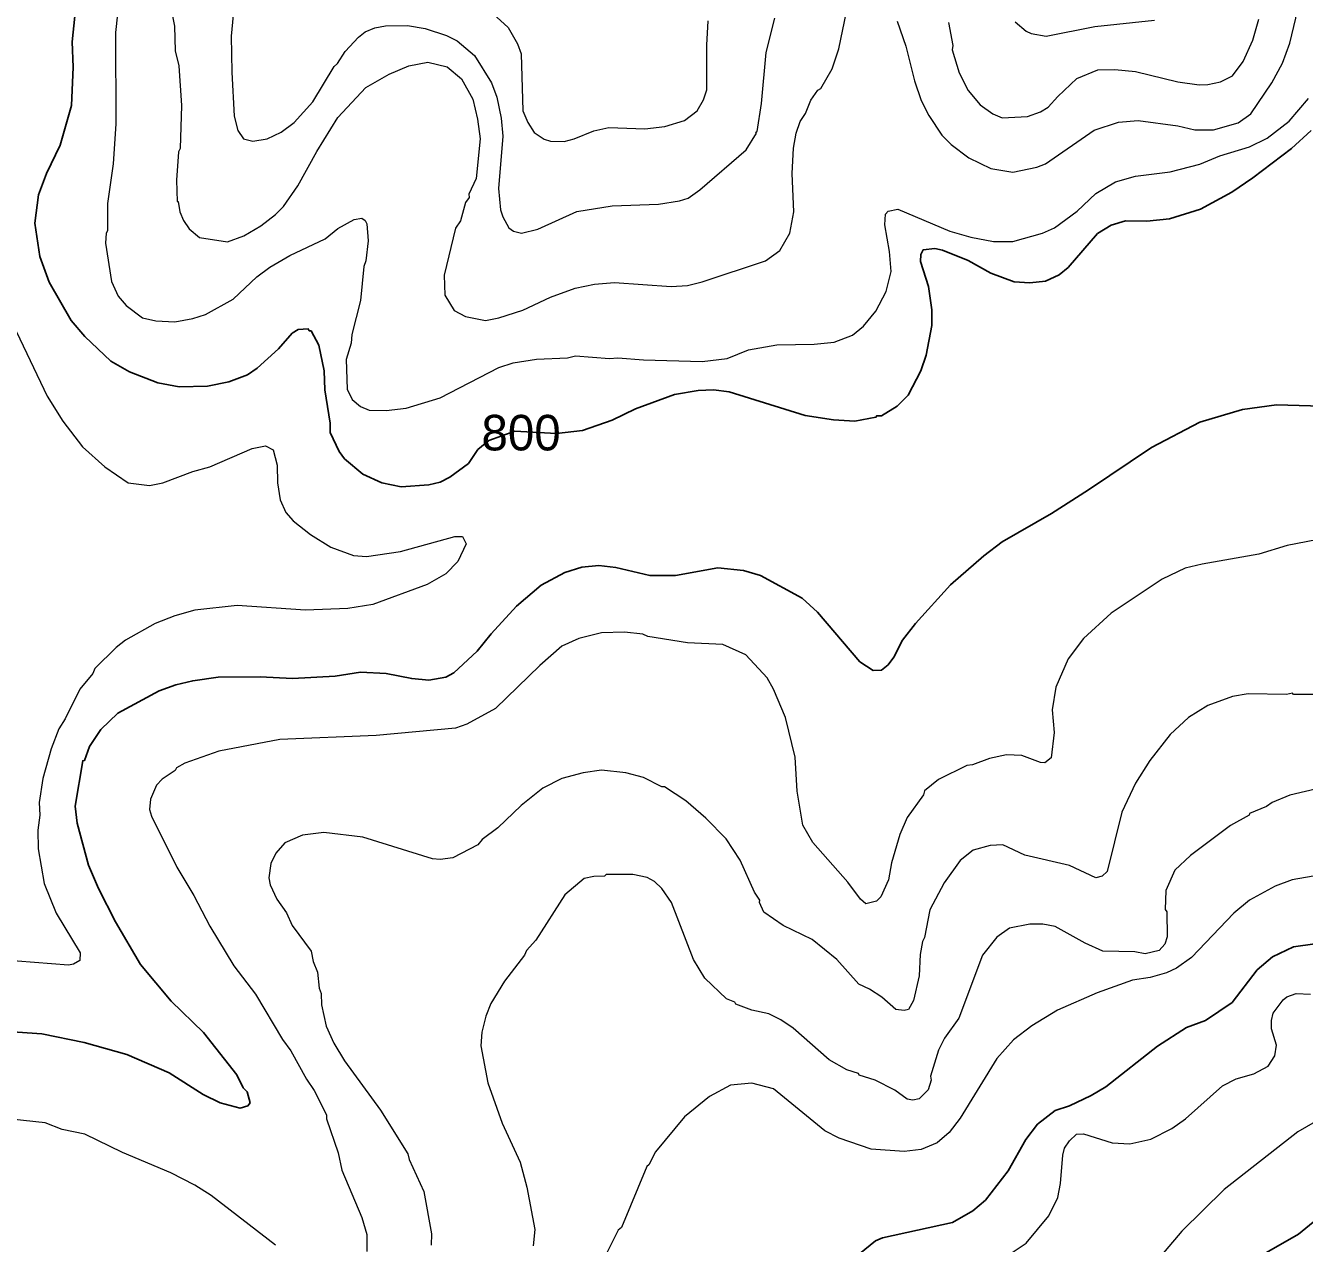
# Model space of a CAD drawing. Extents: x 265.7 to 292.1, y 7676.2 to 7704.2.
# Drawn here: x 273.909 to 276.788, y 7692.446 to 7695.187 of the extents above; entities that cross this region are included whole.
import ezdxf
from ezdxf.enums import TextEntityAlignment as Align

# ---------------------------------------------------------------- set-up
doc = ezdxf.new("R2010")
doc.units = 0
doc.header["$LTSCALE"] = 0.032
doc.layers.add('1', color=7, linetype='Continuous', lineweight=25)
doc.layers.add('2', color=7, linetype='Continuous', lineweight=13)
doc.layers.add('61', color=7, linetype='Continuous')

msp = doc.modelspace()

# ---------------------------------------------------------------- linework, layer by layer
at = {"layer": '1'}
for points in [[(274.5946, 7694.2709), (274.5946, 7694.2916), (274.5826, 7694.3666), (274.581, 7694.4097), (274.5691, 7694.4672), (274.5515, 7694.4999), (274.5475, 7694.4999), (274.5451, 7694.5039), (274.5228, 7694.5023), (274.5092, 7694.4943), (274.4781, 7694.4592), (274.4302, 7694.4153), (274.4087, 7694.4009), (274.3664, 7694.385), (274.3185, 7694.3754), (274.2547, 7694.3738), (274.2068, 7694.3826), (274.143, 7694.4073), (274.1007, 7694.4312), (274.0424, 7694.4871), (274.0113, 7694.523), (273.9618, 7694.6092), (273.9411, 7694.6667), (273.9299, 7694.7417), (273.9379, 7694.8055), (273.9562, 7694.8534), (273.9865, 7694.9172), (274.0121, 7695.0066), (274.0161, 7695.0928), (274.0137, 7695.1502), (274.0193, 7695.2077)], [(276.8034, 7694.9507), (276.7587, 7694.91), (276.6717, 7694.8438), (276.6246, 7694.8119), (276.5544, 7694.7736), (276.4842, 7694.752), (276.4331, 7694.7464), (276.3852, 7694.7472), (276.3533, 7694.7377), (276.3222, 7694.7185), (276.2559, 7694.6419), (276.236, 7694.6259), (276.2049, 7694.6116), (276.1698, 7694.6076), (276.1347, 7694.61), (276.082, 7694.6291), (276.0309, 7694.6579), (275.9735, 7694.681), (275.9559, 7694.685), (275.9296, 7694.6818), (275.9248, 7694.6714), (275.924, 7694.6555), (275.9415, 7694.5996), (275.9495, 7694.547), (275.9495, 7694.5118), (275.9368, 7694.4448), (275.9248, 7694.4097), (275.8961, 7694.3546), (275.8713, 7694.3299), (275.8362, 7694.3084), (275.8251, 7694.3084), (275.8235, 7694.3052), (275.7756, 7694.2964), (275.7277, 7694.2996), (275.6639, 7694.3092), (275.4931, 7694.3626), (275.458, 7694.3666), (275.4229, 7694.365), (275.3702, 7694.3562), (275.2824, 7694.3243), (275.2298, 7694.2988), (275.1628, 7694.2756), (275.1044, 7694.2682), (275.0102, 7694.2738), (274.9518, 7694.2531), (274.9273, 7694.2323), (274.9058, 7694.2014), (274.8643, 7694.1703), (274.842, 7694.1591), (274.8164, 7694.1528)], [(274.0201, 7693.4298), (274.0376, 7693.532), (274.0416, 7693.5327), (274.0528, 7693.5639), (274.0783, 7693.6022), (274.1166, 7693.6389), (274.2092, 7693.6891), (274.2467, 7693.7027), (274.285, 7693.7123), (274.3424, 7693.7203), (274.4366, 7693.7211), (274.51, 7693.7171), (274.6058, 7693.7227), (274.6632, 7693.7314), (274.7207, 7693.7282), (274.7781, 7693.7171), (274.8164, 7693.7131), (274.8547, 7693.7203), (274.8731, 7693.7298), (274.9258, 7693.7785), (274.9569, 7693.8176), (275.0143, 7693.8799), (275.0694, 7693.9269), (275.1229, 7693.9557), (275.1612, 7693.9676), (275.1995, 7693.9716), (275.2378, 7693.9668), (275.3144, 7693.9493), (275.3718, 7693.9493), (275.4676, 7693.966), (275.525, 7693.9604), (275.5633, 7693.9493), (275.6575, 7693.8982), (275.6918, 7693.8663), (275.7875, 7693.7546), (275.8171, 7693.7354), (275.8362, 7693.7362), (275.8506, 7693.7482), (275.8634, 7693.7649), (275.8833, 7693.8033), (275.9128, 7693.8408), (275.991, 7693.9277), (276.066, 7693.9932), (276.1075, 7694.0251), (276.2185, 7694.0889), (276.3022, 7694.1416), (276.4435, 7694.2373), (276.5528, 7694.294), (276.6486, 7694.3227), (276.7252, 7694.3331), (276.8784, 7694.3283)], [(274.8164, 7694.1528), (274.7542, 7694.1488), (274.7111, 7694.1575), (274.668, 7694.1767), (274.6265, 7694.2118), (274.6145, 7694.2278), (274.5946, 7694.2709)], [(274.2363, 7692.9909), (274.1677, 7693.0739), (274.111, 7693.1697), (274.0727, 7693.2447), (274.0504, 7693.2974), (274.0248, 7693.3915), (274.0201, 7693.4298)], [(275.7867, 7692.4228), (275.8227, 7692.4515), (275.8378, 7692.4587), (275.9958, 7692.493), (276.0413, 7692.5193), (276.07, 7692.5433), (276.1211, 7692.6095), (276.161, 7692.6797), (276.1873, 7692.714), (276.2272, 7692.7452), (276.2591, 7692.7555), (276.3078, 7692.7787), (276.3413, 7692.7986), (276.4577, 7692.8898), (276.5225, 7692.9319), (276.5656, 7692.9478), (276.6254, 7692.9877), (276.6821, 7693.0612), (276.7164, 7693.0907), (276.7635, 7693.113), (276.8113, 7693.1202)], [(273.8685, 7692.9231), (273.9451, 7692.9175), (274.0408, 7692.8984), (274.1366, 7692.8712), (274.2323, 7692.8297), (274.3089, 7692.7811), (274.3472, 7692.7619), (274.3919, 7692.7499), (274.4095, 7692.7555), (274.4143, 7692.7619), (274.4079, 7692.7867), (274.3983, 7692.7962), (274.3847, 7692.825), (274.3097, 7692.9207), (274.2363, 7692.9909)], [(276.8241, 7692.5074), (276.7746, 7692.4667), (276.6709, 7692.4076)]]:
    msp.add_lwpolyline(points, dxfattribs=at)
at = {"layer": '2'}
for points in [[(276.315, 7694.9515), (276.3693, 7694.9691), (276.414, 7694.9731), (276.5033, 7694.9611), (276.5416, 7694.9523), (276.5831, 7694.9523), (276.639, 7694.9675), (276.6677, 7694.9882), (276.7148, 7695.0577), (276.7387, 7695.1023), (276.7555, 7695.147), (276.769, 7695.2029), (276.7794, 7695.3034), (276.8057, 7695.412)], [(274.3855, 7695.2978), (274.3863, 7695.2827), (274.3799, 7695.2508), (274.372, 7695.163), (274.3728, 7695.0816), (274.3783, 7694.9826), (274.3863, 7694.9507)], [(274.2395, 7695.2077), (274.2443, 7695.1853), (274.2459, 7695.1295), (274.2539, 7695.096), (274.2595, 7695.0066), (274.2571, 7694.91), (274.2531, 7694.9028), (274.2483, 7694.839), (274.2499, 7694.7903), (274.2523, 7694.7903), (274.2563, 7694.7672), (274.2642, 7694.748), (274.277, 7694.7289), (274.3001, 7694.7097), (274.3632, 7694.7002), (274.3999, 7694.7137), (274.4382, 7694.7361), (274.4717, 7694.7616), (274.4893, 7694.7792), (274.522, 7694.8262), (274.5643, 7694.9029), (274.6121, 7694.9795), (274.6752, 7695.0473), (274.7271, 7695.0776), (274.7717, 7695.0959), (274.8148, 7695.1039), (274.8579, 7695.0936), (274.8906, 7695.0664), (274.9154, 7695.0209), (274.9265, 7694.9763), (274.9321, 7694.9316), (274.9234, 7694.8422), (274.9066, 7694.8071), (274.9074, 7694.7999), (274.8994, 7694.7887), (274.8882, 7694.7472), (274.8771, 7694.7305), (274.8515, 7694.6252), (274.8531, 7694.5797), (274.8739, 7694.5454), (274.8994, 7694.5318), (274.9441, 7694.523), (274.9744, 7694.5286), (275.0287, 7694.5462), (275.0909, 7694.5757), (275.146, 7694.5956), (275.1899, 7694.6044), (275.2346, 7694.6084), (275.3622, 7694.5996), (275.3989, 7694.602), (275.4325, 7694.61), (275.5745, 7694.6571), (275.6072, 7694.6802), (275.6296, 7694.7193), (275.6383, 7694.7672), (275.6351, 7694.8534), (275.6375, 7694.9108), (275.6439, 7694.9443), (275.6527, 7694.9707), (275.6647, 7694.989), (275.6766, 7695.0186), (275.6926, 7695.0409), (275.699, 7695.0449), (275.7245, 7695.0896), (275.7397, 7695.1343), (275.77, 7695.2795)], [(274.1198, 7695.2476), (274.111, 7695.171), (274.1118, 7694.9651), (274.1062, 7694.8757), (274.0935, 7694.7863), (274.0935, 7694.7249), (274.0903, 7694.7193), (274.0887, 7694.697), (274.1023, 7694.6108), (274.1174, 7694.5773), (274.135, 7694.5565), (274.1717, 7694.5286), (274.202, 7694.5222), (274.2451, 7694.5198), (274.285, 7694.527), (274.3137, 7694.5366), (274.376, 7694.5709), (274.4294, 7694.6212), (274.4589, 7694.6427), (274.5036, 7694.669), (274.5834, 7694.7065), (274.6121, 7694.7297), (274.6489, 7694.7504), (274.6656, 7694.7528), (274.6736, 7694.748), (274.6768, 7694.7401), (274.68, 7694.7018), (274.6752, 7694.6571), (274.6704, 7694.6443), (274.6632, 7694.5677), (274.6433, 7694.4911), (274.6417, 7694.472), (274.6305, 7694.4352), (274.6329, 7694.3682), (274.6441, 7694.3451), (274.6632, 7694.3291), (274.6824, 7694.3211), (274.7207, 7694.3203), (274.7654, 7694.3259), (274.842, 7694.3491), (274.9744, 7694.4169), (275.0064, 7694.4273), (275.059, 7694.436), (275.1292, 7694.4392), (275.1468, 7694.4432), (275.2234, 7694.4376), (275.2425, 7694.4392), (275.3, 7694.4344), (275.4325, 7694.4304)], [(274.3863, 7694.9507), (274.3991, 7694.9316), (274.4206, 7694.9268), (274.4526, 7694.9316), (274.4845, 7694.9467), (274.5132, 7694.9683), (274.5555, 7695.0146), (274.6034, 7695.0944), (274.6114, 7695.1015), (274.6281, 7695.1279), (274.6584, 7695.1606), (274.6736, 7695.1726), (274.6951, 7695.1813), (274.7191, 7695.1861), (274.7686, 7695.1869), (274.8085, 7695.1797), (274.8563, 7695.1646), (274.8803, 7695.1526), (274.9194, 7695.1191), (274.9577, 7695.0577), (274.9696, 7695.0257), (274.9792, 7694.9779), (274.9832, 7694.938), (274.9736, 7694.8199), (274.9784, 7694.772), (274.9832, 7694.756), (274.9968, 7694.7313), (275.0071, 7694.7241), (275.0255, 7694.7193), (275.0622, 7694.7281), (275.15, 7694.768), (275.2298, 7694.7808), (275.3335, 7694.7847), (275.3814, 7694.7919), (275.4005, 7694.7983), (275.4269, 7694.8167), (275.5314, 7694.9068), (275.5545, 7694.9443), (275.553, 7694.9467), (275.5561, 7694.9483), (275.5657, 7695.0114), (275.5761, 7695.1263), (275.596, 7695.2029)], [(274.9617, 7695.2133), (274.9952, 7695.1821), (275.0167, 7695.1454), (275.0247, 7695.1231), (275.0287, 7694.9946), (275.0399, 7694.9683), (275.0542, 7694.9459), (275.0766, 7694.9308), (275.0909, 7694.9268), (275.1213, 7694.926), (275.1436, 7694.9316), (275.1883, 7694.9499), (275.2218, 7694.9571), (275.3032, 7694.9539), (275.3479, 7694.9595), (275.3926, 7694.9731), (275.4205, 7694.9946), (275.4348, 7695.0194), (275.4428, 7695.0417), (275.4428, 7695.1422), (275.446, 7695.1973)], [(275.8713, 7695.1965), (275.8905, 7695.1406), (275.9104, 7695.0624), (275.9256, 7695.0178), (275.9424, 7694.9842), (275.9719, 7694.9396), (275.9926, 7694.9188)], [(275.987, 7695.1933), (275.9966, 7695.1414), (275.995, 7695.1319), (276.011, 7695.08), (276.0309, 7695.0401), (276.0581, 7695.0082), (276.0868, 7694.9882), (276.1075, 7694.9787), (276.165, 7694.9818), (276.1937, 7694.9922), (276.2113, 7695.0026), (276.2328, 7695.0273), (276.2759, 7695.0672), (276.323, 7695.0872), (276.3613, 7695.088), (276.4076, 7695.0832), (276.5033, 7695.06), (276.5512, 7695.0529), (276.5704, 7695.0537), (276.5991, 7695.06), (276.6262, 7695.0736), (276.6501, 7695.1055), (276.6717, 7695.1534), (276.6853, 7695.2013)], [(276.1371, 7695.1949), (276.1618, 7695.1742), (276.173, 7695.1686), (276.2065, 7695.163), (276.3166, 7695.1845), (276.4507, 7695.1989)], [(275.7708, 7694.4895), (275.7955, 7694.5102), (275.8235, 7694.5438), (275.8466, 7694.5885), (275.8578, 7694.6331), (275.8538, 7694.6778), (275.8434, 7694.7385), (275.845, 7694.7624), (275.8506, 7694.7688), (275.8729, 7694.7736), (275.9894, 7694.7241), (276.0373, 7694.7105), (276.0884, 7694.701), (276.1315, 7694.701), (276.1985, 7694.7193), (276.2256, 7694.7313), (276.2767, 7694.7688), (276.3182, 7694.8087), (276.3629, 7694.835), (276.4076, 7694.8478), (276.4858, 7694.8574), (276.5528, 7694.8749), (276.5975, 7694.8933), (276.6645, 7694.914), (276.7044, 7694.9332), (276.7539, 7694.9715), (276.797, 7695.0225)], [(275.9926, 7694.9188), (276.0325, 7694.8893), (276.082, 7694.8653), (276.1315, 7694.8566), (276.1857, 7694.8677), (276.2049, 7694.8757), (276.315, 7694.9515)], [(273.8884, 7694.4975), (273.957, 7694.3523), (273.9929, 7694.2964), (274.0368, 7694.2389), (274.0871, 7694.1935), (274.1398, 7694.1575), (274.1876, 7694.1512), (274.218, 7694.1576), (274.285, 7694.1831), (274.3233, 7694.1935), (274.4191, 7694.235), (274.4486, 7694.2405), (274.4661, 7694.2318), (274.4749, 7694.1975), (274.4757, 7694.1576), (274.4821, 7694.1193), (274.4949, 7694.0905), (274.5116, 7694.0722), (274.5499, 7694.041), (274.5962, 7694.0131), (274.6473, 7693.994), (274.676, 7693.9916), (274.7526, 7694.0027), (274.8755, 7694.0371), (274.8922, 7694.0371), (274.901, 7694.0203), (274.8819, 7693.9804), (274.8547, 7693.9525), (274.8132, 7693.9285), (274.6904, 7693.8838), (274.6345, 7693.8751), (274.5387, 7693.8711), (274.3855, 7693.8815), (274.2898, 7693.8711), (274.2451, 7693.8583), (274.2004, 7693.8408), (274.1334, 7693.8033), (274.1126, 7693.7873), (274.0647, 7693.7394), (274.06, 7693.7283), (274.0312, 7693.6931), (273.9977, 7693.6261), (273.9834, 7693.6038), (273.9666, 7693.5591), (273.9474, 7693.4921), (273.9395, 7693.4378), (273.9411, 7693.4099), (273.9363, 7693.3756), (273.9371, 7693.3341), (273.9506, 7693.2559), (273.9778, 7693.1888), (274.032, 7693.0995), (274.0312, 7693.0827), (274.0169, 7693.0747), (274.0057, 7693.0723), (273.8525, 7693.0843)], [(275.4325, 7694.4304), (275.4883, 7694.4376), (275.5362, 7694.4568), (275.6, 7694.468), (275.6846, 7694.4696), (275.7293, 7694.4743), (275.7708, 7694.4895)], [(276.8385, 7694.0339), (276.7491, 7694.0163), (276.6853, 7693.9972), (276.5576, 7693.9748), (276.5193, 7693.9652), (276.4682, 7693.9405), (276.3533, 7693.8639), (276.2911, 7693.8072), (276.2559, 7693.7618), (276.2288, 7693.6979), (276.22, 7693.6469), (276.2248, 7693.5958), (276.2176, 7693.5383), (276.2033, 7693.5272), (276.1937, 7693.528), (276.1522, 7693.5439), (276.1171, 7693.5455), (276.0788, 7693.5375)], [(275.8937, 7693.4043), (275.8769, 7693.366), (275.8586, 7693.3021), (275.8514, 7693.2638), (275.8346, 7693.2255), (275.8243, 7693.216), (275.8003, 7693.2104), (275.7883, 7693.2207), (275.7604, 7693.259), (275.6814, 7693.3484), (275.6591, 7693.3875), (275.6463, 7693.4633), (275.6415, 7693.5399), (275.62, 7693.6293), (275.5928, 7693.6931), (275.5785, 7693.7187), (275.5306, 7693.7705), (275.4787, 7693.7937), (275.3989, 7693.7977), (275.3096, 7693.812), (275.2984, 7693.8168), (275.2569, 7693.8216), (275.2058, 7693.82), (275.1548, 7693.8072), (275.1165, 7693.7897), (275.067, 7693.7466), (274.9665, 7693.65), (274.9026, 7693.6141), (274.8771, 7693.6054), (274.6983, 7693.5886), (274.4813, 7693.5798), (274.344, 7693.5535), (274.2674, 7693.5264), (274.2483, 7693.516), (274.2459, 7693.5104), (274.2164, 7693.4905), (274.2036, 7693.4769), (274.19, 7693.4458), (274.1876, 7693.4226), (274.1924, 7693.4075), (274.2491, 7693.2926), (274.2874, 7693.2287), (274.3233, 7693.1601), (274.3775, 7693.0707), (274.4262, 7693.0069), (274.4869, 7692.9048), (274.506, 7692.8792), (274.5411, 7692.8154), (274.5587, 7692.7898), (274.5866, 7692.7356), (274.5866, 7692.726), (274.6129, 7692.6494), (274.6209, 7692.6111), (274.6656, 7692.5042), (274.6768, 7692.4659), (274.6768, 7692.4276)], [(276.8943, 7693.6812), (276.7635, 7693.6812), (276.7611, 7693.6844), (276.7475, 7693.6812), (276.6613, 7693.6828), (276.6262, 7693.6764), (276.5704, 7693.6564), (276.5273, 7693.6293), (276.4858, 7693.591), (276.4403, 7693.5327), (276.4076, 7693.4817), (276.3772, 7693.4162), (276.3437, 7693.283), (276.3326, 7693.2726), (276.3182, 7693.2686), (276.2591, 7693.2965), (276.1586, 7693.3197), (276.1091, 7693.3428), (276.0804, 7693.3412), (276.0421, 7693.3309), (276.0134, 7693.3077), (275.9767, 7693.2575), (275.9447, 7693.1968), (275.9328, 7693.1346), (275.928, 7693.125), (275.9232, 7693.0963), (275.9208, 7693.0484), (275.908, 7692.9925), (275.8969, 7692.9726), (275.8873, 7692.9702), (275.8681, 7692.9726), (275.837, 7692.9997), (275.8091, 7693.0181), (275.7852, 7693.0292)], [(276.0788, 7693.5375), (276.0405, 7693.5232), (276.0277, 7693.5216), (275.9639, 7693.4897), (275.9328, 7693.4641), (275.9304, 7693.4553), (275.8937, 7693.4043)], [(275.5617, 7693.2183), (275.5498, 7693.2367), (275.5178, 7693.3085), (275.4859, 7693.3564), (275.4404, 7693.4027), (275.3957, 7693.4418), (275.3471, 7693.4737), (275.3415, 7693.4737), (275.3, 7693.4944), (275.2601, 7693.5048), (275.2058, 7693.5112), (275.1643, 7693.5048), (275.1165, 7693.4921), (275.0734, 7693.4705), (275.0247, 7693.4314), (274.972, 7693.3811), (274.9369, 7693.3548), (274.9273, 7693.3428), (274.8707, 7693.3133), (274.842, 7693.3101), (274.8252, 7693.3117), (274.668, 7693.3604), (274.5802, 7693.3708), (274.5324, 7693.3644), (274.4925, 7693.3476), (274.4725, 7693.3245), (274.4613, 7693.3005), (274.4565, 7693.2686), (274.4597, 7693.2527), (274.4741, 7693.2207), (274.4964, 7693.1896), (274.5092, 7693.1617), (274.5515, 7693.1034), (274.5563, 7693.0803), (274.5659, 7693.0564), (274.5699, 7693.0205), (274.5746, 7693.0085), (274.5754, 7692.983), (274.5858, 7692.9351), (274.6026, 7692.8968), (274.6265, 7692.8569), (274.7079, 7692.746), (274.7693, 7692.6478), (274.7725, 7692.635), (274.8053, 7692.5624), (274.8228, 7692.4675), (274.822, 7692.4419)], [(276.848, 7693.4761), (276.7555, 7693.4545), (276.7156, 7693.4378), (276.7028, 7693.429), (276.6645, 7693.4131), (276.6637, 7693.4099), (276.6214, 7693.3867), (276.532, 7693.3189), (276.4961, 7693.2862), (276.4762, 7693.2399), (276.4746, 7693.1976), (276.4786, 7693.192), (276.4794, 7693.1362), (276.4738, 7693.1194), (276.461, 7693.105), (276.4299, 7693.0979), (276.406, 7693.1018), (276.3342, 7693.1034), (276.2943, 7693.1218), (276.2272, 7693.1593), (276.1993, 7693.1641), (276.1698, 7693.1641), (276.1243, 7693.1553), (276.0956, 7693.1354), (276.0636, 7693.0947), (276.0102, 7692.9526), (275.9775, 7692.9079)], [(275.9065, 7692.7683), (275.8937, 7692.7707), (275.8658, 7692.7906), (275.8219, 7692.813), (275.786, 7692.8242), (275.7844, 7692.8281), (275.758, 7692.8369), (275.7181, 7692.8593), (275.6367, 7692.9303), (275.6096, 7692.9494), (275.5825, 7692.9622), (275.5442, 7692.971), (275.5083, 7692.9845), (275.5059, 7692.9885), (275.4867, 7692.9965), (275.438, 7693.0428), (275.4125, 7693.0851), (275.363, 7693.2128), (275.3415, 7693.2447), (275.3247, 7693.2606), (275.308, 7693.2694), (275.2761, 7693.2758), (275.2162, 7693.2758), (275.2122, 7693.2726), (275.1883, 7693.2718), (275.1667, 7693.267), (275.1228, 7693.2303), (275.0574, 7693.1282), (275.0367, 7693.105), (275.0319, 7693.0947), (274.9872, 7693.0364), (274.9561, 7692.9861), (274.9449, 7692.9574), (274.9361, 7692.9215), (274.9337, 7692.8904), (274.9497, 7692.8074), (274.9816, 7692.7164), (275.0223, 7692.6287), (275.0375, 7692.5728), (275.055, 7692.477), (275.0518, 7692.4403)], [(276.8081, 7693.2726), (276.7603, 7693.2638), (276.722, 7693.2495), (276.6645, 7693.2183), (276.6294, 7693.1888), (276.5336, 7693.0891), (276.5001, 7693.0651), (276.4778, 7693.0548), (276.4411, 7693.0444), (276.4012, 7693.038), (276.3214, 7693.0101), (276.232, 7692.971), (276.1746, 7692.9359), (276.1331, 7692.904), (276.0956, 7692.8617), (276.0134, 7692.7276), (275.9886, 7692.6957), (275.9615, 7692.6725), (275.9256, 7692.6574), (275.8873, 7692.6526), (275.8123, 7692.6582), (275.7405, 7692.6829), (275.7086, 7692.6989), (275.5928, 7692.7938), (275.5442, 7692.8066), (275.4963, 7692.8018), (275.4484, 7692.7763), (275.3926, 7692.7308), (275.3271, 7692.6518), (275.312, 7692.6231), (275.3072, 7692.6191), (275.2505, 7692.4818), (275.2433, 7692.4754), (275.2074, 7692.4052)], [(275.7852, 7693.0292), (275.7357, 7693.0851), (275.6798, 7693.1298), (275.6144, 7693.1617), (275.5713, 7693.1912), (275.5609, 7693.2128), (275.5617, 7693.2183)], [(276.0804, 7692.3925), (276.1618, 7692.4467), (276.2129, 7692.5082), (276.2328, 7692.5489), (276.2392, 7692.5808), (276.244, 7692.6446), (276.248, 7692.6606), (276.2591, 7692.6765), (276.2751, 7692.6917), (276.2911, 7692.6925), (276.3549, 7692.6725), (276.3948, 7692.6701), (276.4427, 7692.6805), (276.4898, 7692.7045), (276.5201, 7692.726), (276.6039, 7692.8002), (276.6342, 7692.8162), (276.6741, 7692.8273), (276.7068, 7692.8449), (276.7212, 7692.868), (276.7252, 7692.892), (276.714, 7692.9287), (276.714, 7692.9478), (276.718, 7692.9638), (276.7403, 7692.9941), (276.7483, 7693.0005), (276.7698, 7693.0085), (276.8018, 7693.0069)], [(275.9775, 7692.9079), (275.9639, 7692.8808), (275.9463, 7692.8226), (275.9479, 7692.813), (275.9408, 7692.7914), (275.9208, 7692.7715), (275.9065, 7692.7683)], [(274.4717, 7692.4419), (274.3265, 7692.5536), (274.2898, 7692.5768), (274.2355, 7692.6047), (274.127, 7692.6502), (274.0424, 7692.6917), (273.9913, 7692.7021), (273.953, 7692.7172), (273.8764, 7692.7252)], [(276.8121, 7692.7196), (276.773, 7692.6973), (276.6071, 7692.5672), (276.5121, 7692.4738), (276.4451, 7692.3949)]]:
    msp.add_lwpolyline(points, dxfattribs=at)

# ---------------------------------------------------------------- texts
at = {"layer": '61'}
msp.add_text('800', height=0.08, dxfattribs=at).set_placement((275.0244, 7694.2305), align=Align.CENTER)

doc.saveas('drawing.dxf')
